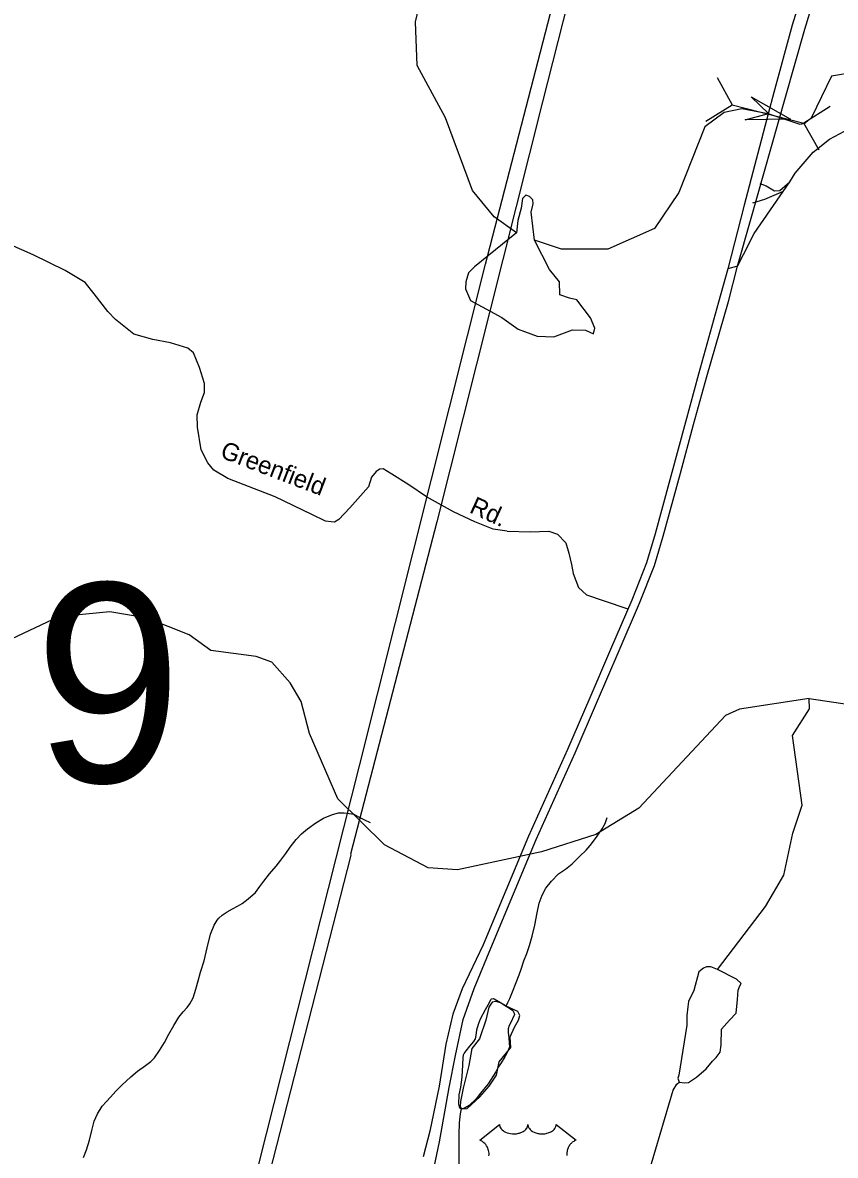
# Model space of a CAD drawing. Extents: x 2126262 to 2293712, y 749403 to 919119.
# Drawn here: x 2151173 to 2155532, y 844700 to 850777 of the extents above; entities that cross this region are included whole.
import ezdxf

# ---------------------------------------------------------------- set-up
doc = ezdxf.new("R2010")
doc.units = 0
for name, color, linetype in [('Exist Hydrographic Creek Single Shore', 7, 'Continuous'), ('Exist Hydrographic Misc Water Feature', 7, 'Continuous'), ('Exist Hydrographic Pond Under 1500 Sq Ft', 7, 'Continuous'), ('Exist Road Non-System Type 51', 7, 'Continuous'), ('Exist Road Non-System Type 51 Label', 7, 'Continuous'), ('Exist Road Primary US Attributed', 7, 'Continuous'), ('Exist Road Primary US Divided Attributed', 7, 'Continuous'), ('Exist Road Primary US Shield CELL', 7, 'Continuous'), ('Exist Road Secondary Structure Culvert Attributed CELL', 7, 'Continuous'), ('Exist Road Secondary Structure Culvert CELL', 7, 'Continuous'), ('Exist Road Secondary Structure Standard Bridge Number Label', 7, 'Continuous'), ('Exist Utilities Electrical Transmission Line', 7, 'Continuous')]:
    doc.layers.add(name, color=color, linetype=linetype)

msp = doc.modelspace()

# ---------------------------------------------------------------- linework, layer by layer
at = {"layer": 'Exist Hydrographic Creek Single Shore'}
for points in [[(2153822.1, 849650.3), (2153702.5, 849735.7), (2153585.4, 849875.9), (2153441.5, 850266.1), (2153289.5, 850548.1), (2153280.5, 850781.2), (2153361.5, 851130.6), (2153335.5, 851308.2), (2153276.4, 851381.6), (2153151.5, 851413.7), (2152760.5, 851385.7), (2152193.5, 851515.5), (2151917.5, 851606.5), (2151758.4, 851698.4), (2151607.5, 851888.5), (2151532.8, 852175.6), (2151312.4, 852478.6), (2151294.4, 852869.4), (2151242.5, 853054.1), (2151167.4, 853170.6)], [(2156478.3, 848770.6), (2156474.4, 848776.3), (2156431.5, 848875.6), (2156305.4, 849058.6), (2156111.5, 849472.7), (2155931.8, 850276), (2155798.7, 850384.7), (2155702.8, 850506.9), (2155637.4, 850511.3), (2155511, 850489.5), (2155403.6, 850268.8), (2155370.3, 850237.2), (2155343.2, 850230), (2155171.1, 850287.7), (2155030.4, 850313.9), (2154935.8, 850295.9), (2154830.9, 850219), (2154691.4, 849865.6), (2154561.5, 849672.1), (2154311.5, 849562.4), (2154062.4, 849561), (2153918.9, 849609.3)], [(2155391.5, 847151.7), (2156184.5, 847033.6), (2156525.5, 847065.9), (2156741.4, 847192.7), (2156932.5, 847369.2), (2157179.4, 847853), (2157402.5, 848104.2)], [(2155391.5, 847151.7), (2155017.5, 847093.8), (2154942.5, 847059.3), (2154478.4, 846563.6), (2154246.5, 846420.8), (2153955.5, 846328.4), (2153505.5, 846232.7), (2153347.4, 846242.5), (2153113.4, 846365.5), (2152862.4, 846613.4), (2152710.5, 846964.3), (2152667.4, 847135.8), (2152608.4, 847235.4), (2152508.5, 847345.8), (2152424.4, 847377), (2152182.5, 847408.3), (2152065.4, 847492.7), (2151840.4, 847582.7), (2151640.5, 847616.3), (2151365.5, 847589.2), (2150983.5, 847410.1), (2150442.4, 847240.8), (2150309.5, 847240.3)]]:
    msp.add_lwpolyline(points, dxfattribs=at)
at = {"layer": 'Exist Hydrographic Misc Water Feature'}
for points in [[(2154900, 845697.8), (2155156.5, 846034.6), (2155255.4, 846203.1), (2155304.4, 846428.4), (2155353.4, 846578.3), (2155301.5, 846953.5), (2155392.3, 847095.9), (2155391.5, 847151.7)], [(2152744.8, 846484.6), (2152786.5, 846508.9), (2152834.6, 846529.1), (2152866.2, 846537.3), (2152896.4, 846537.5), (2152924.3, 846533.6), (2152948.7, 846529.8), (2152974.5, 846516), (2153006.5, 846500.2), (2153036.6, 846486.3)], [(2151499.1, 844688.1), (2151514.7, 844730.1), (2151530.5, 844782.2), (2151544.3, 844834.3), (2151556.1, 844884.3), (2151573.8, 844922.4), (2151599.6, 844964.6), (2151621.6, 844988.7), (2151643.3, 845012.8), (2151673, 845045), (2151704.8, 845077.2), (2151752.6, 845121.4), (2151788.5, 845151.6), (2151832.4, 845181.8), (2151860, 845203.9), (2151880.1, 845224.1), (2151905.8, 845262.2), (2151933.6, 845306.4), (2151957.2, 845350.5), (2151983.1, 845396.6), (2152010.7, 845440.8), (2152034.5, 845470.9), (2152054.6, 845493), (2152070.2, 845513.1), (2152086.4, 845545.1), (2152101.8, 845591.3), (2152113.5, 845637.3), (2152127.2, 845683.4), (2152147.1, 845743.5), (2152162.5, 845813.5), (2152180.3, 845887.6), (2152200, 845935.7), (2152215.8, 845961.7), (2152225.8, 845971.8), (2152243.5, 845987.9), (2152269.5, 846006.1), (2152297.6, 846022.3), (2152325.3, 846036.4), (2152349.3, 846050.5), (2152383.1, 846076.7), (2152420.9, 846110.9), (2152444.8, 846143), (2152466.6, 846171.2), (2152496.3, 846211.3), (2152532, 846251.5), (2152557.8, 846283.6), (2152583.9, 846319.8), (2152607.7, 846353.9), (2152639.2, 846394.1), (2152669, 846424.3), (2152701.2, 846452.4), (2152744.8, 846484.6)], [(2153766, 845500.6), (2153775.8, 845520.7), (2153785.9, 845540.8), (2153799.6, 845576.8), (2153819.3, 845626.9), (2153835.1, 845669), (2153846.8, 845699), (2153860.5, 845743.2), (2153876.3, 845783.2), (2153892.1, 845825.3), (2153905.8, 845875.3), (2153919.6, 845935.4), (2153933.1, 846001.5), (2153942.7, 846053.5), (2153958.5, 846095.6), (2153978.2, 846133.7), (2154008.4, 846171.8), (2154046.1, 846210), (2154083.8, 846236.3), (2154119.5, 846264.5), (2154161.3, 846304.6), (2154195.4, 846336.8), (2154217.1, 846363), (2154235.2, 846385.1), (2154254.8, 846413.2), (2154280.5, 846451.4), (2154296.3, 846481.4), (2154308.4, 846513.5)], [(2153527.3, 844949.5), (2153523.2, 844949.4), (2153517.1, 844953.4), (2153513, 844975.3), (2153514.8, 845025.3), (2153522.6, 845065.4), (2153530.4, 845119.4), (2153533.9, 845185.4), (2153535.5, 845223.4), (2153537.6, 845239.4), (2153541.5, 845247.4), (2153551.5, 845261.5), (2153571.4, 845285.6), (2153593.1, 845311.7), (2153601.1, 845325.8), (2153605, 845343.8), (2153608.7, 845373.8), (2153618.6, 845403.9), (2153628.6, 845431.9), (2153656.1, 845482), (2153676, 845520.2), (2153683.8, 845536.2), (2153687.9, 845540.2), (2153695.9, 845542.2), (2153701.8, 845540.3), (2153736.1, 845520.5), (2153766, 845500.6)], [(2153766, 845500.6), (2153790, 845486.8), (2153802.1, 845476.9), (2153808.2, 845462.9), (2153810.3, 845454.9), (2153804.3, 845440.9), (2153794.5, 845420.8), (2153782.6, 845396.8), (2153776.9, 845378.7), (2153776.9, 845358.7), (2153781, 845332.7), (2153783, 845300.8), (2153783.2, 845282.8), (2153777.3, 845262.8), (2153759.6, 845228.6), (2153739.7, 845196.6), (2153723.8, 845172.5), (2153710, 845148.4), (2153670.2, 845084.2), (2153628.8, 845033.9), (2153604.8, 845003.8), (2153567.1, 844967.7), (2153547, 844955.5), (2153531.2, 844949.5), (2153527.3, 844949.5)], [(2154662.4, 845050.7), (2154681.9, 845082.9), (2154693.5, 845092.6)], [(2154491.3, 844289.8), (2154498.5, 844499.7), (2154662.4, 845050.7)], [(2153514.8, 844655.5), (2153514.6, 844709.4), (2153514, 844811.4), (2153515.6, 844875.4), (2153521.4, 844923.4), (2153527.3, 844949.5)]]:
    msp.add_lwpolyline(points, dxfattribs=at)
at = {"layer": 'Exist Hydrographic Pond Under 1500 Sq Ft'}
for points in [[(2153918.9, 849609.3), (2153900.8, 849760.3), (2153911.5, 849804.7), (2153909.7, 849826.2), (2153891.8, 849844.1), (2153872.2, 849851.2), (2153854.3, 849833.3), (2153847.1, 849781), (2153829.2, 849715.2), (2153822.1, 849650.3), (2153596.7, 849466.4), (2153564.5, 849434.2), (2153550.2, 849385.9), (2153548.4, 849348.3), (2153574.6, 849286.4), (2153743.4, 849194.4), (2153831, 849133.5), (2153933, 849096), (2154022.4, 849092.4), (2154121.1, 849128.3), (2154192.3, 849128.2), (2154235.3, 849108.5), (2154242.4, 849138.9), (2154219.2, 849192.6), (2154144.6, 849290.6), (2154106.5, 849298.2), (2154054.6, 849316.1), (2154052.8, 849385.9), (2153999.2, 849452.1), (2153918.9, 849609.3)], [(2154900, 845697.8), (2154864.2, 845712.1), (2154841.1, 845712.1), (2154824.8, 845705.3), (2154800.4, 845684.9), (2154771.9, 845584.8), (2154744.7, 845525.9), (2154740.7, 845497.4), (2154735.2, 845451.2), (2154735.2, 845398.2), (2154691.8, 845130.6), (2154686.3, 845114.3), (2154693.5, 845092.6), (2154724.4, 845088.5), (2154744.7, 845091.2), (2154786.8, 845119.7), (2154838.4, 845164.6), (2154873.7, 845205.3), (2154892.7, 845225.7), (2154913.1, 845252.9), (2154918.5, 845293.6), (2154921.2, 845376.5), (2154963.3, 845425.4), (2155000, 845463.4), (2155007.5, 845536.3), (2155010.8, 845585.7), (2155019, 845610.2), (2155025.8, 845622.4), (2155001.3, 845645.5), (2154900, 845697.8)], [(2153766, 845500.6), (2153736.6, 845519.2), (2153710.3, 845526.3), (2153691.3, 845522.7), (2153673.4, 845495.3), (2153657, 845426.3), (2153623.3, 845324.7), (2153582.8, 845273.5), (2153566.1, 845181.6), (2153535.1, 845061.1), (2153520.8, 844988.4), (2153519.6, 844963.3), (2153527.3, 844949.5), (2153556.6, 844951.4), (2153624.5, 845013.4), (2153674.6, 845070.7), (2153713.9, 845130.3), (2153728.2, 845202.5), (2153791.4, 845278.2), (2153787.8, 845335.5), (2153811.1, 845387.5), (2153831.9, 845426.1), (2153840.3, 845450), (2153828.3, 845471.5), (2153766, 845500.6)]]:
    msp.add_lwpolyline(points, dxfattribs=at)
at = {"layer": 'Exist Road Non-System Type 51'}
for points in [[(2155126.3, 849913.4), (2155161.5, 849901.7), (2155206.2, 849874.5), (2155233.4, 849877.3), (2155287.8, 849923.4)], [(2155088.6, 849810.1), (2155153.2, 849829.8), (2155252.9, 849873.1)], [(2153338.5, 848233.6), (2153244.1, 848297.3), (2153152, 848354.4), (2153105.9, 848382.9), (2153088.3, 848380.7), (2153068.6, 848369.7), (2153044.5, 848339), (2153026.9, 848286.3), (2152928.2, 848174.3), (2152868.9, 848110.7), (2152844.8, 848097.5), (2152827.2, 848099.7), (2152796.5, 848101.9), (2152724.1, 848139.2), (2152526.7, 848233.6), (2152273.2, 848332.4), (2152198.6, 848376.3), (2152165.7, 848415.8), (2152130.6, 848486.1), (2152110.9, 848606.9), (2152108.7, 848672.7), (2152128.4, 848740.8), (2152148.2, 848793.5), (2152148.2, 848841.8), (2152121.8, 848927.4), (2152088.9, 849006.4), (2152058.2, 849030.6), (2151966.1, 849059.1), (2151871.7, 849076.7), (2151768.6, 849105.2), (2151669.9, 849184.3), (2151630.4, 849228.2), (2151556.2, 849321.5), (2151507.9, 849382.9), (2151400.4, 849446.6), (2151229.3, 849532.2), (2151029.6, 849620)], [(2153771.6, 848048.1), (2153696.1, 848060.2), (2153597.4, 848099.7), (2153483.3, 848152.4), (2153338.5, 848233.6)], [(2153771.6, 848048.1), (2153894.5, 848045.9), (2153995.4, 848048.1), (2154041.5, 848032.7), (2154085.4, 847986.6), (2154102.9, 847931.8), (2154116.1, 847870.3), (2154124.8, 847822), (2154153.4, 847747.3), (2154197.2, 847707.8), (2154287.2, 847677.1), (2154419.4, 847631.7)]]:
    msp.add_lwpolyline(points, dxfattribs=at)
at = {"layer": 'Exist Road Primary US Attributed'}
for points in [[(2155007.1, 849470.7), (2155039, 849532.9), (2155097, 849645.2), (2155287.8, 849923.4), (2155316.7, 849969.8), (2155412.9, 850082.9), (2155500.8, 850152.7), (2155607.4, 850208.8), (2155931.8, 850276), (2156522.7, 850399.7), (2156698.4, 850444.3), (2156804.4, 850498.8), (2156952.3, 850628.6), (2157121.8, 850815), (2157272.4, 850958.8), (2157344.9, 851059.3), (2157378.4, 851148.6), (2157464.2, 851400.6), (2157658.7, 852018.3), (2157725.6, 852208.5), (2157792.5, 852343.9)], [(2155007.1, 849470.7), (2154955, 849455.6)]]:
    msp.add_lwpolyline(points, dxfattribs=at)
at = {"layer": 'Exist Road Primary US Divided Attributed'}
for points in [[(2156854.5, 854617.1), (2156677.8, 854216.8), (2156535.1, 853928.3), (2156370.4, 853523.4), (2156245.3, 853237), (2155961.5, 852574.8), (2155792.9, 852195.4), (2155659.1, 851890.5), (2155538.7, 851573.2), (2155446.6, 851292.8), (2155366.2, 850978.8), (2155299.6, 850762.8), (2155201, 850402.8), (2155171.1, 850287.7), (2155042.7, 849798.4), (2154955, 849455.6)], [(2155007.1, 849470.7), (2155075.9, 849715.9), (2155263.6, 850377.6), (2155367.6, 850742.6), (2155434.6, 850959.5), (2155514.8, 851272.9), (2155605.6, 851549.5), (2155724.8, 851863.6), (2155857.8, 852166.7), (2156026.5, 852546.4), (2156310.4, 853208.8), (2156435.8, 853495.8), (2156599.9, 853899.1), (2156742.1, 854186.7), (2156922.9, 854596.3)], [(2154955, 849455.6), (2154905.4, 849278.1), (2154798.6, 848890.4), (2154727.5, 848633.4), (2154564.6, 848035), (2154518.9, 847879.8), (2154439.9, 847679.3), (2154325.6, 847414.3), (2154215.5, 847155.5), (2154095.6, 846877.9), (2153885.5, 846412.8), (2153641.9, 845829.4), (2153529.9, 845593.1), (2153480, 845458.1), (2153441.9, 845296.7), (2153407, 845070.6), (2153356.8, 844829.5), (2153321.6, 844691.6)], [(2153379.7, 844636.3), (2153409.2, 844772.8), (2153460.9, 845064.5), (2153494.6, 845236.2), (2153535.6, 845429.5), (2153595.1, 845595.7), (2153683.4, 845812.3), (2153926.7, 846394.8), (2154136.8, 846859.7), (2154256.8, 847137.8), (2154366.9, 847396.6), (2154481.4, 847662.2), (2154561.4, 847865.2), (2154607.8, 848022.7), (2154701.2, 848359.9), (2154770.8, 848621.6), (2154842, 848878.4), (2154958.4, 849280.9), (2155007.1, 849470.7)]]:
    msp.add_lwpolyline(points, dxfattribs=at)
at = {"layer": 'Exist Road Primary US Shield CELL'}
msp.add_lwpolyline([(2153673.9, 844697.7), (2153674.2, 844705.3), (2153674.1, 844711.5), (2153673.2, 844718.9), (2153671.9, 844725.9), (2153670.2, 844732.1), (2153667.6, 844739.1), (2153665.1, 844744.3), (2153661.1, 844751.2), (2153656.5, 844757.7), (2153651.9, 844763), (2153647.2, 844767.7), (2153642.6, 844771.2), (2153638.3, 844774.3), (2153632.9, 844777.5), (2153627.7, 844780.1), (2153624.5, 844781.4), (2153730.7, 844866.1), (2153731, 844861.7), (2153732.1, 844856.5), (2153732.9, 844853.8), (2153735.3, 844848.6), (2153739.4, 844842.5), (2153745, 844836.6), (2153751.3, 844831.4), (2153755.6, 844828.6), (2153762.8, 844824.7), (2153771.1, 844821.3), (2153780.2, 844818.6), (2153789.6, 844816.7), (2153799.8, 844815.6), (2153809.9, 844815.4), (2153820.8, 844816.2), (2153832.9, 844818.6), (2153838.5, 844820), (2153844.7, 844822.1), (2153850.5, 844824.5), (2153856.8, 844827.9), (2153861.9, 844831.2), (2153865.9, 844834.1), (2153871.5, 844839.5), (2153876, 844845.1), (2153877.9, 844848.2), (2153879.5, 844851.2), (2153881.7, 844857.6), (2153882.4, 844860.4), (2153882.8, 844866.3), (2153883.2, 844861.4), (2153883.7, 844858.3), (2153884.5, 844855.3), (2153885.8, 844852.1), (2153888, 844847.6), (2153890.5, 844843.8), (2153895.3, 844838.2), (2153898.2, 844835.5), (2153900.9, 844833.3), (2153908.1, 844828.3), (2153916.6, 844824), (2153920.7, 844822.2), (2153925, 844820.7), (2153930.4, 844819.1), (2153936, 844817.7), (2153941.5, 844816.8), (2153947.1, 844816), (2153952.9, 844815.5), (2153957.6, 844815.4), (2153963.4, 844815.5), (2153968.7, 844815.8), (2153974.2, 844816.4), (2153980.2, 844817.4), (2153985.1, 844818.5), (2153991.5, 844820.2), (2153997.2, 844822.3), (2154002.3, 844824.5), (2154008.9, 844827.9), (2154014.2, 844831.2), (2154018.1, 844834.4), (2154022.8, 844838.7), (2154027.2, 844843.7), (2154029.8, 844847.4), (2154031.6, 844851.3), (2154033.3, 844855.3), (2154034.3, 844859.6), (2154034.8, 844863.3), (2154034.9, 844866.4), (2154141.2, 844781.8), (2154138.7, 844780.8), (2154132.9, 844778), (2154128.3, 844775.3), (2154121, 844770.1), (2154117.9, 844767.3), (2154114.7, 844764.4), (2154111.8, 844761.2), (2154109.3, 844758.3), (2154106.2, 844754), (2154103.5, 844749.7), (2154100.8, 844745), (2154098.8, 844740.9), (2154095.5, 844732.4), (2154094, 844727), (2154093, 844722.4), (2154091.7, 844712.9), (2154091.4, 844708.4), (2154091.4, 844703.9), (2154091.6, 844699.2)], dxfattribs=at)
at = {"layer": 'Exist Road Secondary Structure Culvert Attributed CELL'}
msp.add_lwpolyline([(2155079.6, 850378.6), (2155291.9, 850258.7), (2155048.1, 850256.4), (2155173.8, 850289.1)], close=True, dxfattribs=at)
at = {"layer": 'Exist Road Secondary Structure Culvert CELL'}
for p, q in [((2154898, 850482.7), (2154978.9, 850337)), ((2154837.9, 850248.4), (2154978.9, 850337)), ((2154978.9, 850337), (2155363.2, 850238.4)), ((2155504.2, 850327.1), (2155363.2, 850238.4)), ((2155444.1, 850092.8), (2155363.2, 850238.4))]:
    msp.add_line(p, q, dxfattribs=at)
at = {"layer": 'Exist Utilities Electrical Transmission Line'}
for points in [[(2147942.4, 827015.3), (2148175.1, 827899.7), (2148913.3, 830748), (2148913.3, 830748), (2149585.9, 833430.9), (2149586.2, 833431.9), (2150252.9, 836099.8), (2150594.7, 837444.4), (2150815.3, 838334.6), (2151382.1, 840545.5), (2152189.3, 843663), (2152980.3, 846790.3), (2153655.7, 849481.3), (2154464.6, 852610.8), (2154464.6, 852610.8), (2154941.4, 854420), (2155112.1, 854899.3)], [(2155112.1, 854899.3), (2155105.7, 854709.2), (2155047.5, 854514), (2155000.3, 854369.2), (2154640.4, 853028.4), (2153960.7, 850353.2), (2153394.8, 848098.2), (2152931.5, 846315.3), (2152933.6, 846311.5), (2152363.2, 844082.4)]]:
    msp.add_lwpolyline(points, dxfattribs=at)

# ---------------------------------------------------------------- texts
at = {"layer": 'Exist Road Non-System Type 51 Label'}
for s, rotation, p in [('Greenfield', 339.09373, (2152226.5, 848446.4)), ('Rd.', 335.45983, (2153563.5, 848151.4))]:
    msp.add_text(s, height=95, rotation=rotation, dxfattribs=at).set_placement(p)
at = {"layer": 'Exist Road Secondary Structure Standard Bridge Number Label'}
msp.add_text('9', height=1066.3, dxfattribs=at).set_placement((2151234.4, 846702.2))

doc.saveas('drawing.dxf')
